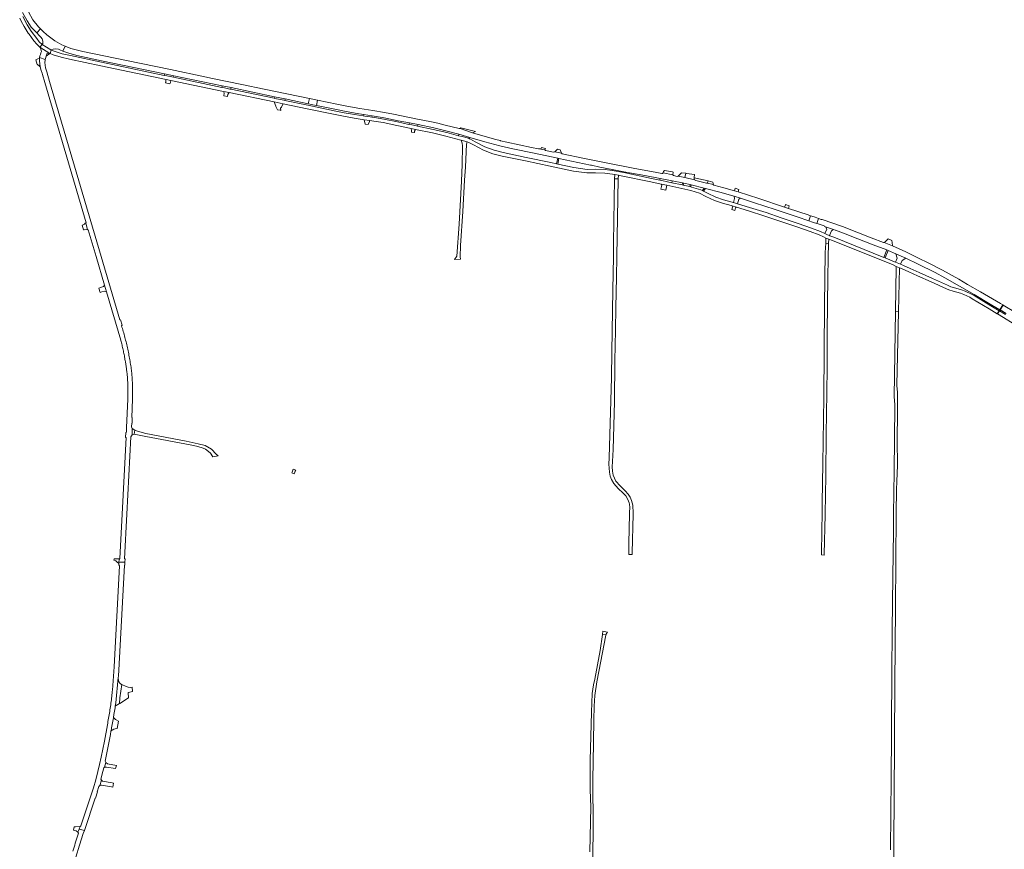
# Model space of a CAD drawing. Extents: x 146402 to 164798, y 455483 to 464134.
# Tile 448 of 575: x 159247 to 160203, y 459674 to 460480. Entities that reach past the tile are written whole.
import ezdxf

# ---------------------------------------------------------------- set-up
doc = ezdxf.new("R2010")
doc.units = 0
doc.header["$LTSCALE"] = 0.2
for name, color, linetype, lineweight in [('B-XX-VH-VERHARDING_ASFALT-GV', 252, 'CONTINUOUS', 18), ('B-XX-VH-VERHARDING_BETON-GV', 252, 'CONTINUOUS', 18), ('B-XX-VH-VERHARDING_BETONSTRAATSTEEN-GV', 252, 'CONTINUOUS', 18), ('B-XX-VH-VERHARDING_FUNDERING_ZAND-GV', 252, 'CONTINUOUS', 18), ('B-XX-VH-VERHARDING_GRASBETONSTEEN-GV', 252, 'CONTINUOUS', 18), ('B-XX-VH-VERHARDING_PUIN-GV', 252, 'CONTINUOUS', 18), ('B-XX-VH-VERHARDING_SIERBESTRATING-GV', 252, 'CONTINUOUS', 18), ('B-XX-VH-VERHARDING_STRAATBAKSTEEN-GV', 252, 'CONTINUOUS', 18), ('B-XX-VH-VERHARDING_TEGEL-GV', 252, 'CONTINUOUS', 18)]:
    doc.layers.add(name, color=color, linetype=linetype, lineweight=lineweight)

msp = doc.modelspace()

# ---------------------------------------------------------------- linework, layer by layer
at = {"layer": 'B-XX-VH-VERHARDING_ASFALT-GV'}
for points in [[(159250.033, 460487.005), (159254.42, 460479.105), (159258.545, 460472.926), (159263.671, 460467.516), (159263.93, 460467.254), (159267.603, 460471.092), (159265.5, 460473.136), (159260.183, 460480.009), (159255.806, 460487.763)], [(160213.618, 460195.749), (160201.701, 460202.959), (160198.791, 460198.329), (160204.813, 460194.781)], [(159301.932, 459666.889), (159305.355, 459678.417), (159309.02, 459689.87), (159310.044, 459692.886), (159304.882, 459693.948), (159303.84, 459691.07), (159304.277, 459690.097), (159303.655, 459688.189), (159303.041, 459686.278), (159302.435, 459684.366), (159301.836, 459682.45), (159301.245, 459680.533), (159300.662, 459678.613), (159300.086, 459676.69), (159299.518, 459674.766), (159298.957, 459672.839)]]:
    msp.add_lwpolyline(points, dxfattribs=at)
for points in [[(159267.603, 460471.092), (159263.93, 460467.254), (159266.268, 460464.885), (159267.841, 460463.291), (159268.99, 460461.412), (159269.741, 460459.387), (159269.907, 460457.991), (159269.605, 460456.884), (159268.975, 460456.085), (159277.479, 460450.785), (159279.884, 460451.57), (159282.419, 460451.839), (159285.087, 460451.394), (159286.205, 460450.918), (159286.291, 460450.882), (159289.273, 460449.701), (159291.388, 460454.471), (159288.301, 460455.707), (159281.278, 460459.717), (159273.557, 460465.305), (159270.009, 460468.754)], [(159266.854, 460453.358), (159267.959, 460451.548), (159268.317, 460449.344), (159267.981, 460447.766), (159267.412, 460446.32), (159266.854, 460444.901), (159266.431, 460443.232), (159272.067, 460441.542), (159272.29, 460442.361), (159273.055, 460444.673), (159273.072, 460444.724), (159273.922, 460447.47), (159276.421, 460447.348)], [(159268.975, 460456.085), (159266.854, 460453.358), (159276.421, 460447.348), (159276.766, 460447.115), (159277.983, 460450.374), (159277.479, 460450.785)], [(159291.388, 460454.471), (159289.273, 460449.701), (159294.873, 460447.484), (159302.708, 460445.247), (159311.892, 460443.254), (159326.809, 460440.1), (159387.952, 460427.488), (159396.907, 460425.628), (159443.775, 460415.91), (159452.498, 460414.115), (159494.655, 460405.337), (159504.941, 460403.182), (159527.329, 460398.451), (159527.4, 460398.436), (159528.489, 460403.59), (159484.672, 460412.685), (159462.888, 460417.224), (159434.552, 460423.11), (159426.86, 460424.648), (159393.675, 460431.589), (159350.83, 460440.507), (159308.513, 460449.188), (159296.978, 460452.231)], [(159326.47, 460250), (159276.202, 460420.17), (159273.613, 460429.396), (159272.491, 460433.391), (159271.929, 460435.995), (159271.841, 460438.607), (159271.905, 460440.948), (159272.067, 460441.542), (159266.431, 460443.232), (159266.443, 460442.634), (159266.49, 460440.243), (159267.271, 460434.461), (159268.291, 460430.723), (159268.965, 460428.248), (159269.31, 460426.984), (159271.75, 460418.997), (159311.72, 460282.92), (159311.39, 460282.79), (159313.27, 460276.09), (159313.73, 460276.13), (159321.438, 460250), (159329.592, 460222.358), (159331.525, 460215.804), (159345.39, 460168.798), (159345.415, 460168.707), (159345.729, 460167.563), (159346.035, 460166.416), (159346.334, 460165.268), (159346.624, 460164.117), (159346.907, 460162.965), (159347.182, 460161.811), (159347.45, 460160.654), (159347.709, 460159.497), (159347.961, 460158.337), (159348.205, 460157.176), (159348.441, 460156.012), (159348.669, 460154.848), (159348.889, 460153.682), (159349.102, 460152.514), (159349.306, 460151.346), (159349.503, 460150.175), (159349.692, 460149.004), (159349.873, 460147.831), (159350.589, 460143.28), (159350.661, 460142.825), (159350.819, 460141.803), (159350.968, 460140.779), (159351.109, 460139.754), (159351.242, 460138.729), (159351.367, 460137.702), (159351.485, 460136.674), (159351.594, 460135.646), (159351.695, 460134.616), (159351.789, 460133.586), (159351.874, 460132.555), (159351.952, 460131.524), (159352.021, 460130.492), (159352.083, 460129.459), (159352.137, 460128.427), (159352.182, 460127.393), (159352.22, 460126.359), (159352.249, 460125.326), (159352.271, 460124.291), (159352.285, 460123.257), (159352.29, 460122.223), (159352.288, 460121.188), (159352.277, 460120.154), (159352.259, 460119.12), (159352.243, 460115.425), (159352.209, 460111.73), (159351.035, 460084.082), (159350.84, 460079.5), (159350.31, 460079.32), (159349.96, 460074.42), (159350.52, 460074.32), (159346.637, 460000), (159344.39, 459957.02), (159343.78, 459955.78), (159343.644, 459953.312), (159349.476, 459953.312), (159349.58, 459956.46), (159349.17, 459956.67), (159351.397, 460000), (159355.25, 460074.99), (159356.34, 460076.84), (159356.52, 460083.09), (159355.82, 460084.64), (159355.825, 460084.725), (159356.02, 460088.17), (159356.53, 460088.35), (159356.59, 460093.86), (159356.23, 460093.87), (159356.771, 460111.65), (159356.809, 460112.924), (159356.839, 460114.198), (159356.86, 460115.472), (159356.874, 460116.747), (159356.88, 460118.021), (159356.878, 460119.295), (159356.868, 460120.57), (159356.849, 460121.844), (159356.823, 460123.118), (159356.789, 460124.392), (159356.747, 460125.666), (159356.697, 460126.94), (159356.638, 460128.213), (159356.572, 460129.485), (159356.498, 460130.758), (159356.416, 460132.029), (159356.326, 460133.301), (159356.228, 460134.571), (159356.122, 460135.841), (159356.008, 460137.111), (159355.885, 460138.379), (159355.755, 460139.647), (159355.618, 460140.914), (159355.597, 460141.097), (159355.38, 460142.566), (159355.155, 460144.034), (159354.923, 460145.501), (159354.682, 460146.967), (159354.434, 460148.431), (159354.178, 460149.894), (159353.913, 460151.356), (159353.641, 460152.816), (159353.361, 460154.275), (159353.074, 460155.732), (159352.778, 460157.187), (159352.475, 460158.641), (159352.163, 460160.093), (159351.844, 460161.544), (159351.517, 460162.993), (159351.183, 460164.44), (159350.84, 460165.885), (159350.49, 460167.329), (159350.132, 460168.77), (159349.766, 460170.209), (159349.393, 460171.647), (159349.011, 460173.082), (159348.622, 460174.516), (159348.226, 460175.947), (159347.821, 460177.376), (159347.409, 460178.803), (159346.989, 460180.228), (159346.562, 460181.65), (159346.189, 460182.869), (159346.69, 460183.57), (159345.26, 460188.52), (159344.59, 460188.74)], [(159536.399, 460401.925), (159533, 460402.641), (159531.937, 460402.864), (159528.489, 460403.59), (159527.4, 460398.436), (159530.81, 460397.734), (159531.88, 460397.513), (159535.264, 460396.816)], [(159577.411, 460393.866), (159564.828, 460396.096), (159555.219, 460398.025), (159536.399, 460401.925), (159535.264, 460396.816), (159554.644, 460392.821), (159562.53, 460391.216), (159572.968, 460389.332), (159581.017, 460388.068), (159589.379, 460386.737), (159600.963, 460384.699), (159614.651, 460382.049), (159625.455, 460380.006), (159633.902, 460378.283), (159649.359, 460375.025), (159662.193, 460371.967), (159673.431, 460368.966), (159684.322, 460365.633), (159698.828, 460361.364), (159713.425, 460357.533), (159726.012, 460354.812), (159746.646, 460350.511), (159769.547, 460345.654), (159770.606, 460345.429), (159801.327, 460338.929), (159802.303, 460338.734), (159810.402, 460336.874), (159822.347, 460334.516), (159833.748, 460332.405), (159840.942, 460330.971), (159853.93, 460328.707), (159868.989, 460325.956), (159880.67, 460323.622), (159890.689, 460321.585), (159891.879, 460321.343), (159898.096, 460319.945), (159899.084, 460319.723), (159911.656, 460316.461), (159913.039, 460316.12), (159928.2, 460312.254), (159940.479, 460308.769), (159940.811, 460308.663), (159946.89, 460306.719), (159960.392, 460302.403), (159980.626, 460295.726), (160002.009, 460288.621), (160013.299, 460284.756), (160014.902, 460289.731), (160012.492, 460290.541), (159993.423, 460296.879), (159989.551, 460298.141), (159964.578, 460306.446), (159944.538, 460312.889), (159941.036, 460313.993), (159930.526, 460316.919), (159920.895, 460319.569), (159920.18, 460320.12), (159914.915, 460321.485), (159914.466, 460321.282), (159913.876, 460321.283), (159903.663, 460323.875), (159902.166, 460324.672), (159892.85, 460326.717), (159886.393, 460328.134), (159885.387, 460327.94), (159881.755, 460328.666), (159881.172, 460329.501), (159871.747, 460331.238), (159871.3, 460330.688), (159870.378, 460330.749), (159863.934, 460331.904), (159844.218, 460335.514), (159816.443, 460340.947), (159795.416, 460345.221), (159773.773, 460349.818), (159773.151, 460350.395), (159766.505, 460351.715), (159766.267, 460351.759), (159765.266, 460351.574), (159757.664, 460353.22), (159757.104, 460353.64), (159752.971, 460354.512), (159752.335, 460354.611), (159750.95, 460354.653), (159744.177, 460356.057), (159720.22, 460361.032), (159713.9, 460362.411), (159713.707, 460362.762), (159709.445, 460363.73), (159701.452, 460366.109), (159686.799, 460370.141), (159674.926, 460374.477), (159673.707, 460374.348), (159660.265, 460377.813), (159653.007, 460379.572), (159645.23, 460381.192), (159633.505, 460383.653), (159610.09, 460388.271), (159601.194, 460389.932), (159589.905, 460391.879)], [(160022.561, 460287.09), (160019.225, 460288.24), (160018.216, 460288.588), (160014.902, 460289.731), (160013.299, 460284.756), (160016.571, 460283.636), (160017.614, 460283.279), (160020.964, 460282.132)], [(160179.832, 460215.782), (160167.311, 460223.042), (160158.619, 460228.077), (160142.897, 460236.901), (160129.743, 460243.676), (160119.056, 460248.825), (160107.237, 460254.579), (160094.374, 460260.444), (160086.207, 460263.794), (160085.719, 460263.771), (160073.711, 460268.43), (160059.726, 460273.875), (160045.899, 460279.19), (160026.239, 460286.236), (160024.994, 460286.236), (160022.561, 460287.09), (160020.964, 460282.132), (160021.241, 460282.037), (160027.911, 460279.779), (160028.368, 460279.385), (160029.482, 460278.965), (160037.068, 460276.266), (160038.774, 460275.572), (160039.164, 460275.679), (160048.389, 460272.203), (160060.84, 460267.253), (160075.639, 460261.541), (160088.943, 460256.478), (160089.363, 460256.318), (160090.056, 460256.031), (160097.762, 460252.838), (160107.395, 460248.6), (160107.459, 460248.569), (160119.354, 460242.784), (160135.775, 460234.515), (160145.095, 460229.55), (160173.648, 460213.119), (160190.82, 460203.025), (160198.486, 460198.509), (160201.354, 460203.17), (160199.168, 460204.492)], [(160032.247, 460262.8), (160029.631, 460263.012), (160029.086, 460253.941), (160028.415, 460202.923), (160027.575, 460113.297), (160026.742, 460049.264), (160026.179, 460010.973), (160026.019, 460000), (160025.799, 459984.959), (160025.357, 459960.344), (160028.059, 459960.259), (160028.117, 459961.116), (160028.898, 459999.136), (160028.912, 460000), (160029.516, 460037.449), (160030.054, 460077.734), (160030.556, 460117.919), (160030.847, 460142.429), (160031.111, 460175.01), (160031.364, 460205.278), (160031.636, 460228.688), (160032.018, 460249.46)], [(160032.424, 460267.087), (160029.791, 460268.103), (160029.631, 460263.012), (160032.247, 460262.8)], [(159349.38, 459950.41), (159349.476, 459953.312), (159343.644, 459953.312), (159343.577, 459952.101), (159343.51, 459950.89), (159344.03, 459949.91), (159339.1, 459851.75), (159337.3, 459828.97), (159337.195, 459827.884), (159337.029, 459826.252), (159336.856, 459824.62), (159336.675, 459822.99), (159336.486, 459821.36), (159336.289, 459819.731), (159336.084, 459818.104), (159335.872, 459816.477), (159335.651, 459814.851), (159335.422, 459813.226), (159335.185, 459811.603), (159334.941, 459809.981), (159334.688, 459808.359), (159334.428, 459806.74), (159334.16, 459805.121), (159333.884, 459803.504), (159333.6, 459801.888), (159333.308, 459800.274), (159333.008, 459798.661), (159332.701, 459797.049), (159332.385, 459795.439), (159329.486, 459779.608), (159326.357, 459763.821), (159324.894, 459756.893), (159323.271, 459750.001), (159321.212, 459742.069), (159318.96, 459734.19), (159306.61, 459697.39), (159305.9, 459696.76), (159304.882, 459693.948), (159310.044, 459692.886), (159320.7, 459724.28), (159321.04, 459724.23), (159322.92, 459730.25), (159322.62, 459730.4), (159324.06, 459735.38), (159325.18, 459736.48), (159326.61, 459741.52), (159326.19, 459742.72), (159328.049, 459749.999), (159328.97, 459753.61), (159329.67, 459754.36), (159330.97, 459758.95), (159330.321, 459760.059), (159330.975, 459763.292), (159331.621, 459766.526), (159332.259, 459769.761), (159332.89, 459772.999), (159333.512, 459776.237), (159334.127, 459779.478), (159334.734, 459782.719), (159335.333, 459785.962), (159335.92, 459789.186), (159335.924, 459789.207), (159336.507, 459792.453), (159337.082, 459795.701), (159337.65, 459798.949), (159338.21, 459802.2), (159338.275, 459802.582), (159338.761, 459805.451), (159339.305, 459808.704), (159339.841, 459811.958), (159340.106, 459813.593), (159340.369, 459815.214), (159340.625, 459816.81), (159342.926, 459841.271), (159343.051, 459842.596), (159348.99, 459950.41)], [(159342.921, 459841.108), (159342.926, 459841.271), (159340.625, 459816.81), (159340.369, 459815.214), (159340.106, 459813.593), (159340.833, 459814.022), (159344.037, 459816.22), (159344.421, 459821.7), (159346.439, 459834.438), (159346.306, 459834.499), (159346.115, 459834.595), (159346.08, 459834.614), (159345.928, 459834.698), (159345.745, 459834.807), (159345.566, 459834.924), (159345.391, 459835.047), (159345.222, 459835.176), (159345.057, 459835.312), (159344.897, 459835.454), (159344.743, 459835.601), (159344.595, 459835.755), (159344.452, 459835.913), (159344.315, 459836.077), (159344.185, 459836.246), (159344.061, 459836.42), (159343.944, 459836.599), (159343.833, 459836.781), (159343.73, 459836.968), (159343.633, 459837.158), (159343.544, 459837.352), (159343.462, 459837.549), (159343.387, 459837.749), (159343.337, 459837.916), (159343.26, 459838.2), (159343.191, 459838.485), (159343.129, 459838.772), (159343.075, 459839.061), (159343.029, 459839.351), (159342.991, 459839.642), (159342.961, 459839.935), (159342.939, 459840.227), (159342.925, 459840.521), (159342.919, 459840.815)]]:
    msp.add_lwpolyline(points, close=True, dxfattribs=at)
at = {"layer": 'B-XX-VH-VERHARDING_BETON-GV'}
for points in [[(159247.307, 460481.682), (159248.854, 460478.714), (159251.582, 460473.481), (159255.616, 460467.16), (159256.462, 460465.966), (159261.035, 460459.513), (159264.006, 460456.283), (159266.854, 460453.358), (159268.975, 460456.085), (159266.355, 460458.758), (159263.785, 460461.685), (159258.521, 460469.114), (159254.615, 460475.235), (159250.412, 460483.297)], [(160204.056, 460193.839), (160198.182, 460197.36), (160196.319, 460194.396), (160202.253, 460190.839), (160211.573, 460185.224)]]:
    msp.add_lwpolyline(points, dxfattribs=at)
msp.add_lwpolyline([(159600.619, 460383.613), (159591.596, 460385.053), (159589.098, 460385.419), (159587.461, 460385.66), (159582.153, 460386.377), (159580.799, 460386.597), (159572.366, 460387.962), (159562.164, 460389.777), (159554.122, 460391.364), (159526.972, 460397.003), (159504.598, 460401.662), (159503.723, 460401.844), (159494.908, 460403.632), (159494.302, 460403.758), (159452.122, 460412.522), (159451.288, 460412.695), (159445.942, 460413.774), (159443.412, 460414.306), (159396.612, 460424.156), (159394.854, 460424.526), (159390.107, 460425.544), (159387.665, 460426.055), (159326.63, 460438.831), (159296.483, 460445.24), (159288.41, 460447.058), (159280.858, 460449.437), (159277.983, 460450.374), (159276.766, 460447.115), (159279.777, 460446.108), (159287.498, 460443.676), (159295.735, 460441.821), (159325.908, 460435.406), (159389.381, 460422.12), (159394.127, 460421.102), (159445.235, 460410.346), (159450.586, 460409.266), (159494.204, 460400.204), (159503.018, 460398.416), (159526.26, 460393.576), (159553.427, 460387.934), (159561.518, 460386.337), (159571.78, 460384.511), (159581.639, 460382.915), (159586.972, 460382.194), (159591.066, 460381.593), (159599.986, 460380.17), (159613.409, 460377.376), (159627.091, 460374.475), (159631.569, 460373.584), (159647.782, 460370.19), (159660.903, 460367.059), (159675.484, 460363.221), (159675.77, 460363.146), (159681.571, 460361.592), (159683.174, 460360.9), (159687.669, 460358.444), (159697.284, 460353.499), (159706.617, 460349.928), (159715.668, 460347.684), (159738.051, 460342.921), (159762.084, 460337.888), (159784.653, 460333.121), (159797.753, 460331.247), (159806.171, 460331.397), (159815.348, 460331.217), (159822.624, 460330.122), (159824.739, 460329.63), (159828.299, 460329.01), (159831.189, 460328.47), (159859.787, 460322.578), (159869.918, 460320.449), (159875.288, 460319.314), (159898.562, 460314.2), (159907.156, 460311.545), (159913.275, 460308.424), (159921.667, 460304.503), (159929.313, 460301.952), (159937.644, 460299.536), (159938.621, 460299.228), (159942.928, 460297.969), (159954.493, 460294.497), (159970.628, 460289.392), (159985.09, 460284.536), (160001.561, 460278.952), (160014.597, 460274.46), (160023.11, 460271.305), (160027.301, 460269.241), (160029.791, 460268.103), (160032.424, 460267.087), (160036.016, 460265.661), (160094.859, 460241.901), (160097.974, 460240.558), (160101.317, 460239.118), (160103.773, 460238.059), (160110.265, 460235.261), (160118.751, 460231.456), (160131.844, 460225.558), (160146.632, 460218.908), (160149.045, 460217.791), (160153.271, 460216.43), (160160.313, 460214.495), (160163.688, 460213.328), (160169.37, 460210.586), (160171.706, 460209.179), (160188.062, 460199.345), (160196.053, 460194.555), (160197.887, 460197.536), (160189.863, 460202.346), (160173.509, 460212.179), (160171.021, 460213.678), (160164.79, 460216.601), (160161.261, 460217.832), (160153.448, 460219.988), (160150.896, 460220.819), (160147.635, 460222.295), (160133.279, 460228.75), (160120.186, 460234.648), (160111.674, 460238.465), (160105.158, 460241.273), (160102.104, 460242.59), (160097.334, 460244.645), (160096.207, 460245.131), (160087.096, 460248.81), (160085.983, 460249.259), (160037.317, 460268.91), (160033.7, 460270.346), (160033.235, 460270.526), (160031.15, 460271.33), (160028.802, 460272.403), (160028.773, 460272.417), (160024.495, 460274.524), (160015.775, 460277.756), (160002.693, 460282.264), (159986.209, 460287.852), (159971.713, 460292.72), (159955.524, 460297.842), (159944.035, 460301.291), (159943.922, 460301.325), (159939.899, 460302.501), (159939.638, 460302.577), (159938.658, 460302.886), (159930.355, 460305.294), (159922.966, 460307.759), (159914.811, 460311.569), (159911.09, 460313.467), (159909.887, 460314.081), (159908.477, 460314.8), (159899.456, 460317.587), (159898.603, 460317.774), (159897.614, 460317.992), (159891.358, 460319.366), (159890.173, 460319.627), (159880.267, 460321.804), (159876.025, 460322.735), (159870.64, 460323.874), (159868.65, 460324.292), (159860.5, 460326.005), (159833.608, 460331.57), (159822.203, 460333.714), (159815.644, 460334.712), (159806.174, 460334.898), (159797.971, 460334.751), (159785.263, 460336.569), (159769.44, 460339.912), (159768.38, 460340.135), (159762.804, 460341.313), (159738.774, 460346.346), (159716.454, 460351.095), (159707.667, 460353.274), (159698.714, 460356.699), (159689.309, 460361.536), (159684.71, 460364.049), (159683.942, 460364.381), (159682.724, 460364.907), (159676.668, 460366.529), (159673.073, 460367.475), (159661.755, 460370.454), (159648.547, 460373.606), (159633.538, 460376.748), (159632.269, 460377.013), (159627.796, 460377.903), (159625.096, 460378.476), (159614.129, 460380.801)], close=True, dxfattribs=at)
at = {"layer": 'B-XX-VH-VERHARDING_BETONSTRAATSTEEN-GV'}
for points in [[(159266.443, 460442.634), (159264.81, 460442.023), (159263.654, 460441.526), (159262.888, 460441.179), (159264.132, 460436.449), (159264.492, 460436.45), (159264.778, 460436.36), (159265.32, 460436.061), (159265.817, 460435.687), (159267.271, 460434.461), (159266.49, 460440.243)], [(159276.421, 460447.348), (159273.922, 460447.47), (159273.072, 460444.724)], [(159396.907, 460425.628), (159387.952, 460427.488), (159387.95, 460427.476), (159387.665, 460426.055), (159390.107, 460425.544), (159394.854, 460424.526), (159396.612, 460424.156)], [(159394.127, 460421.102), (159389.381, 460422.12), (159389.177, 460421.142), (159389.124, 460420.888), (159388.99, 460419.818), (159388.845, 460418.661), (159393.158, 460417.717), (159393.36, 460418.507), (159393.511, 460419.098), (159393.719, 460419.911), (159393.884, 460420.392)], [(159452.498, 460414.115), (159443.775, 460415.91), (159443.412, 460414.306), (159445.942, 460413.774), (159451.288, 460412.695), (159452.122, 460412.522)], [(159450.586, 460409.266), (159445.235, 460410.346), (159445.599, 460408.974), (159445.793, 460408.243), (159445.76, 460408.099), (159445.506, 460406.97), (159445.321, 460406.151), (159448.997, 460405.591), (159449.128, 460406.171), (159449.346, 460407.132), (159449.428, 460407.493)], [(159504.941, 460403.182), (159494.655, 460405.337), (159494.302, 460403.758), (159494.908, 460403.632), (159503.723, 460401.844), (159504.598, 460401.662)], [(159503.018, 460398.416), (159494.204, 460400.204), (159495.912, 460396.081), (159495.986, 460395.918), (159497.466, 460392.632), (159500, 460392.156), (159500.587, 460392.054), (159500.538, 460394.086), (159501.03, 460394.945), (159501.234, 460395.301), (159501.683, 460396.085)], [(159589.379, 460386.737), (159581.017, 460388.068), (159580.799, 460386.597), (159582.153, 460386.377), (159587.461, 460385.66), (159589.098, 460385.419)], [(159586.972, 460382.194), (159581.639, 460382.915), (159582.47, 460378.654), (159585.517, 460378.187), (159586.827, 460381.362)], [(159625.455, 460380.006), (159625.096, 460378.476), (159627.796, 460377.903), (159632.269, 460377.013), (159633.538, 460376.748), (159633.902, 460378.283)], [(159631.569, 460373.584), (159627.091, 460374.475), (159627.479, 460372.494), (159627.44, 460371.5), (159627.418, 460370.97), (159630.229, 460370.473), (159630.46, 460370.446), (159630.49, 460371.722)], [(159673.431, 460368.966), (159673.073, 460367.475), (159676.668, 460366.529), (159682.724, 460364.907), (159683.942, 460364.381), (159684.322, 460365.633)], [(159675.517, 460375.197), (159674.926, 460374.477), (159686.799, 460370.141), (159689.63, 460371.372)], [(159680.974, 460359.303), (159681.571, 460361.592), (159675.77, 460363.146), (159675.484, 460363.221), (159675.673, 460362.983), (159676.712, 460360.134), (159677.039, 460357.766), (159676.66, 460339.42), (159676, 460323.27), (159673.821, 460281.438), (159671.669, 460250.53), (159669.234, 460247.307), (159675.215, 460247.479), (159674.892, 460249.968), (159675.176, 460260.826), (159677.442, 460293.999), (159679.13, 460324.23), (159679.83, 460336.86)], [(159771.915, 460353.679), (159769.132, 460354.419), (159766.505, 460351.715), (159773.151, 460350.395)], [(159770.606, 460345.429), (159769.547, 460345.654), (159768.38, 460340.135), (159769.44, 460339.912)], [(159822.347, 460334.516), (159822.203, 460333.714), (159833.608, 460331.57), (159833.748, 460332.405)], [(159828.299, 460329.01), (159824.739, 460329.63), (159824.656, 460325.659), (159828.247, 460325.662)], [(159881.48, 460331.96), (159880.878, 460332.431), (159872.959, 460333.552), (159872.538, 460333.003), (159872.074, 460333.085), (159871.747, 460331.238), (159881.172, 460329.501)], [(159893.716, 460331.029), (159889.692, 460331.428), (159886.393, 460328.134), (159892.85, 460326.717)], [(159868.989, 460325.956), (159868.65, 460324.292), (159870.64, 460323.874), (159876.025, 460322.735), (159880.267, 460321.804), (159880.67, 460323.622)], [(159875.288, 460319.314), (159869.918, 460320.449), (159870.391, 460319.505), (159869.541, 460315.674), (159874.32, 460314.676)], [(159891.879, 460321.343), (159890.689, 460321.585), (159890.173, 460319.627), (159891.358, 460319.366)], [(159899.084, 460319.723), (159898.096, 460319.945), (159897.614, 460317.992), (159898.603, 460317.774)], [(159915.561, 460323.569), (159901.859, 460326.49), (159901.787, 460325.799), (159902.166, 460324.672), (159903.663, 460323.875), (159913.876, 460321.283), (159914.466, 460321.282), (159914.915, 460321.485), (159915.056, 460323.025)], [(159920.066, 460322.479), (159915.561, 460323.569), (159915.056, 460323.025), (159914.915, 460321.485), (159920.18, 460320.12), (159920.387, 460321.251), (159920.054, 460321.938)], [(159913.039, 460316.12), (159911.656, 460316.461), (159909.887, 460314.081), (159911.09, 460313.467)], [(159313.27, 460276.09), (159311.39, 460282.79), (159310.971, 460282.364), (159310.191, 460281.686), (159308.961, 460280.977), (159307.92, 460280.55), (159309.302, 460275.971), (159309.904, 460276.096), (159311.677, 460276.265)], [(160037.068, 460276.266), (160029.482, 460278.965), (160030.528, 460276.828), (160028.773, 460272.417), (160028.802, 460272.403), (160031.15, 460271.33), (160033.235, 460270.526), (160035.075, 460275.109)], [(160093.755, 460265.76), (160090.286, 460267.196), (160087.195, 460264.449), (160087.125, 460264.403), (160086.207, 460263.794), (160094.374, 460260.444), (160093.995, 460263.694)], [(160090.056, 460256.031), (160089.363, 460256.318), (160088.943, 460256.478), (160085.983, 460249.259), (160087.096, 460248.81)], [(160107.459, 460248.569), (160107.395, 460248.6), (160097.762, 460252.838), (160098.856, 460248.444), (160097.334, 460244.645), (160102.104, 460242.59), (160103.64, 460246.291)], [(160101.317, 460239.118), (160097.974, 460240.558), (160097.965, 460239.934), (160097.331, 460196.615), (160100.306, 460196.566)], [(159331.525, 460215.804), (159329.592, 460222.358), (159328.533, 460220.874), (159325.822, 460219.903), (159324.047, 460219.267), (159325.275, 460215.262), (159326.984, 460215.68), (159329.893, 460216.391)], [(159359.18, 460081.42), (159356.52, 460083.09), (159356.34, 460076.84), (159358.34, 460077.61)], [(159515.168, 460042.708), (159512.741, 460043.658), (159512.319, 460042.562), (159511.638, 460040.791), (159511.359, 460040.067), (159513.666, 460039.098), (159513.993, 460039.881), (159514.714, 460041.615)], [(159343.78, 459955.78), (159344.39, 459957.02), (159343.207, 459956.631), (159342.698, 459956.479), (159341.515, 459956.488), (159338.847, 459956.507), (159338.774, 459955.242), (159339.36, 459955.13), (159339.87, 459955.018), (159340.72, 459954.51), (159341.591, 459953.776), (159343.577, 459952.101), (159343.644, 459953.312)], [(159817.888, 459885.363), (159813.243, 459886.223), (159813.028, 459882.981), (159816.228, 459882.721), (159816.547, 459883.466), (159817.108, 459884.465), (159817.582, 459885.062)], [(159350.48, 459832.44), (159346.439, 459834.438), (159344.421, 459821.7), (159344.037, 459816.22), (159344.604, 459815.995), (159352.935, 459821.584), (159352.521, 459826.328), (159352.577, 459826.612), (159352.765, 459826.82), (159356.653, 459827.585), (159356.415, 459831.945), (159354.67, 459831.72), (159352.52, 459831.87)], [(159339.307, 459801.541), (159338.275, 459802.582), (159338.21, 459802.2), (159337.65, 459798.949), (159337.082, 459795.701), (159336.507, 459792.453), (159335.924, 459789.207), (159335.92, 459789.186), (159337.465, 459790.398), (159337.77, 459790.567), (159338.559, 459791.005), (159339.879, 459791.423), (159342.011, 459791.9), (159343.354, 459798.813), (159340.934, 459800.129), (159340.261, 459800.673), (159340.026, 459800.863)], [(159332.51, 459757.63), (159330.97, 459758.95), (159329.67, 459754.36), (159331.45, 459754.34), (159340.448, 459752.878), (159341.267, 459755.738)], [(159327.063, 459741.177), (159326.61, 459741.52), (159325.18, 459736.48), (159326.126, 459736.761), (159326.74, 459736.8), (159336.32, 459735.08), (159337.806, 459734.761), (159338.466, 459738.784), (159337.04, 459739.12), (159327.81, 459740.82), (159327.286, 459741.041)], [(159304.882, 459693.948), (159305.9, 459696.76), (159301.39, 459696.21), (159300.287, 459696.316), (159299.626, 459692.966), (159302.04, 459692.51), (159303.84, 459691.07)]]:
    msp.add_lwpolyline(points, close=True, dxfattribs=at)
at = {"layer": 'B-XX-VH-VERHARDING_FUNDERING_ZAND-GV'}
msp.add_lwpolyline([(159361.48, 460080.51), (159359.18, 460081.42), (159358.34, 460077.61), (159360.082, 460077.261), (159369.73, 460075.33), (159412.725, 460067.274), (159415.872, 460066.611), (159420.246, 460065.688), (159425.496, 460064.058), (159427.507, 460063.003), (159429.089, 460062.173), (159432.567, 460059.269), (159434.848, 460055.468), (159439.831, 460056.49), (159438.077, 460058.357), (159433.372, 460063.095), (159427.461, 460066.504), (159420.531, 460068.322), (159408.719, 460070.854), (159369.77, 460078.3)], close=True, dxfattribs=at)
at = {"layer": 'B-XX-VH-VERHARDING_GRASBETONSTEEN-GV'}
for points in [[(159946.89, 460306.719), (159940.811, 460308.663), (159941.093, 460306.482), (159939.899, 460302.501), (159943.922, 460301.325), (159944.035, 460301.291), (159945.365, 460305.86)], [(159941.036, 460313.993), (159944.538, 460312.889), (159945.258, 460315.307), (159941.625, 460316.362)], [(159941.961, 460297.439), (159942.928, 460297.969), (159938.621, 460299.228), (159939.074, 460297.975), (159938.413, 460295.812), (159941.344, 460294.966)], [(159994.078, 460299.227), (159994.109, 460299.339), (159990.54, 460300.548), (159990.464, 460300.364), (159989.551, 460298.141), (159993.423, 460296.879)]]:
    msp.add_lwpolyline(points, close=True, dxfattribs=at)
msp.add_lwpolyline([(159803.069, 459644.452), (159803.81, 459693.969), (159803.484, 459743.681), (159803.778, 459758.017), (159804.635, 459799.749), (159804.921, 459813.521), (159805.326, 459823.911), (159807.341, 459837.148), (159809.311, 459847.29), (159816.166, 459882.577), (159816.228, 459882.721), (159813.028, 459882.981), (159810.532, 459867.596), (159805.381, 459839.794), (159804.326, 459834.314), (159803.016, 459825.749), (159802.226, 459807.551), (159801.097, 459760.795), (159800.863, 459732.165), (159801.575, 459715.61), (159800.65, 459672.135)], dxfattribs=at)
at = {"layer": 'B-XX-VH-VERHARDING_PUIN-GV'}
msp.add_lwpolyline([(159826.703, 460250), (159828.247, 460325.662), (159824.656, 460325.659), (159823.719, 460263.578), (159823.449, 460250), (159822.8, 460217.343), (159821.987, 460157.609), (159821.582, 460132.527), (159819.389, 460054.788), (159819.136, 460048.463), (159819.234, 460044.522), (159819.643, 460040.855), (159820.454, 460036.869), (159821.815, 460033.665), (159824.031, 460029.853), (159828.182, 460024.868), (159833.142, 460020.252), (159835.436, 460017.579), (159836.88, 460015.38), (159838.145, 460012.524), (159838.665, 460010.782), (159838.984, 460009.711), (159839.338, 460006.5), (159839.225, 460001.641), (159839.186, 460000), (159838.513, 459971.893), (159838.528, 459960.716), (159841.562, 459960.615), (159841.564, 459962.347), (159842.554, 460000), (159842.581, 460001.03), (159842.27, 460008.574), (159841.141, 460013.196), (159839.7, 460016.44), (159837.97, 460019.223), (159834.983, 460022.489), (159829.971, 460027.311), (159825.983, 460032.071), (159824.447, 460034.766), (159823.232, 460037.791), (159822.58, 460041.56), (159822.179, 460045.824), (159822.552, 460050.93), (159823.225, 460062.821), (159824.408, 460109.069), (159825.031, 460148.804), (159825.524, 460178.747), (159825.947, 460200.573), (159826.454, 460230.097)], close=True, dxfattribs=at)
msp.add_lwpolyline([(160095.311, 459640.353), (160096.026, 459724.14), (160096.678, 459834.958), (160097.284, 459909.189), (160098.044, 460000), (160098.253, 460024.938), (160098.629, 460030.625), (160098.682, 460031.975), (160099.284, 460047.216), (160099, 460071.682), (160099.302, 460098.709), (160099.198, 460118.103), (160098.657, 460124.845), (160098.614, 460125.385), (160100.306, 460196.566), (160097.331, 460196.615), (160096.127, 460114.236), (160096.501, 460106.086), (160096.544, 460105.153), (160095.847, 460041.283), (160095.383, 460000), (160095.196, 459983.379), (160094.7, 459939.208), (160094.006, 459887.592), (160093.569, 459846.345), (160093.344, 459793.345), (160093.321, 459787.177), (160093.316, 459785.813), (160093.212, 459743.885), (160092.536, 459673.824)], dxfattribs=at)
at = {"layer": 'B-XX-VH-VERHARDING_SIERBESTRATING-GV'}
msp.add_lwpolyline([(160201.701, 460202.959), (160201.354, 460203.17), (160198.486, 460198.509), (160197.887, 460197.536), (160196.053, 460194.555), (160196.319, 460194.396), (160198.182, 460197.36), (160198.791, 460198.329)], close=True, dxfattribs=at)
at = {"layer": 'B-XX-VH-VERHARDING_STRAATBAKSTEEN-GV'}
msp.add_lwpolyline([(159757.481, 460355.141), (159753.593, 460356.114), (159752.971, 460354.512), (159757.104, 460353.64)], close=True, dxfattribs=at)
at = {"layer": 'B-XX-VH-VERHARDING_TEGEL-GV'}
msp.add_lwpolyline([(159893.716, 460331.029), (159892.85, 460326.717), (159902.166, 460324.672), (159901.787, 460325.799), (159901.859, 460326.49), (159901.883, 460326.72), (159902.286, 460329.741), (159894.367, 460330.878)], close=True, dxfattribs=at)

doc.saveas('drawing.dxf')
